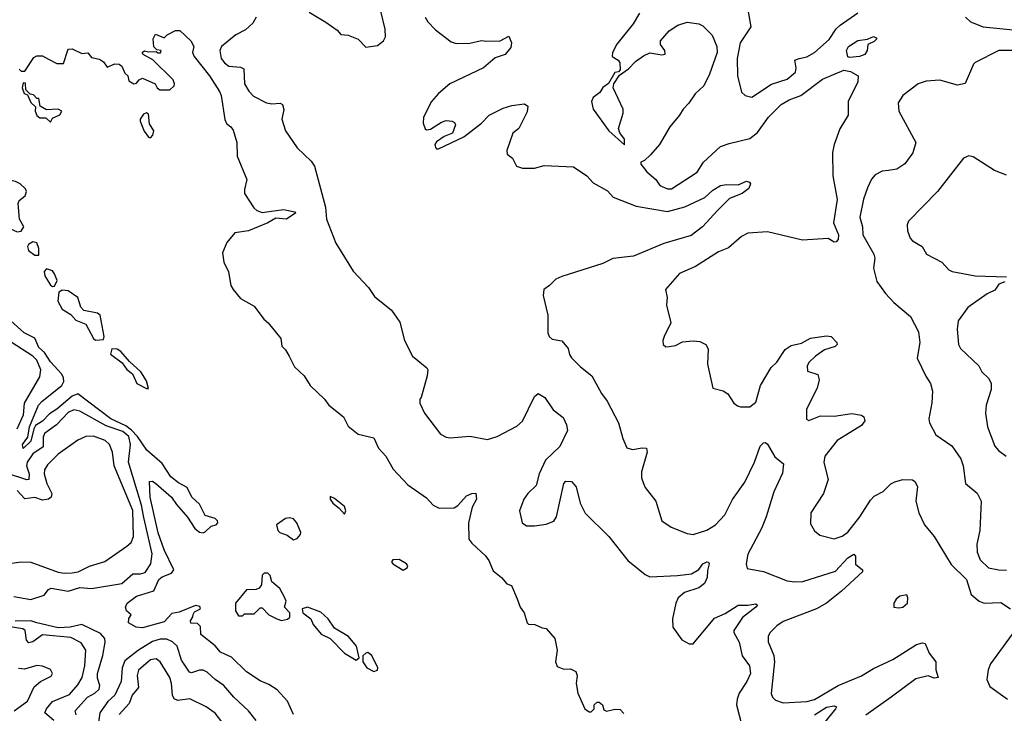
# Model space of a CAD drawing. Extents: x 2086813 to 2278017, y 548126 to 753336.
# Tile 290 of 461: x 2193718 to 2198743, y 677892 to 681432. Entities that reach past the tile are written whole.
import ezdxf

# ---------------------------------------------------------------- set-up
doc = ezdxf.new("R2010")
doc.units = 0

msp = doc.modelspace()

# ---------------------------------------------------------------- linework, layer by layer
at = {"layer": '0CON10XD'}
for points in [[(2197432.2, 681492.2), (2197450, 681395), (2197394.4, 681315), (2197380, 681235), (2197380.9, 681145), (2197402.6, 681062.6), (2197420, 681045), (2197455, 681037.1), (2197555, 681102.5), (2197635, 681128.2), (2197677.8, 681165), (2197680.6, 681185), (2197673.8, 681225), (2197695.5, 681234.5), (2197735, 681243.4), (2197775.2, 681264.8), (2197849.2, 681330.8), (2197884.8, 681385.2), (2197905, 681404.7), (2197995, 681466.8)], [(2194925, 681444.3), (2194907.5, 681415), (2194869.9, 681380.1), (2194820.9, 681355), (2194747.5, 681295), (2194738.8, 681275), (2194747.1, 681235), (2194762.6, 681212.6), (2194785, 681194.6), (2194845, 681190), (2194861.5, 681181.5), (2194865.4, 681105), (2194886.7, 681066.7), (2194911.8, 681041.8), (2194977.8, 681007.8), (2195005, 681003.3), (2195047.1, 681007.1), (2195059.3, 680999.3), (2195066, 680974), (2195055.6, 680925), (2195074.5, 680865), (2195135, 680777.9), (2195205, 680710.9), (2195222, 680685), (2195279.5, 680475), (2195283.6, 680413.6), (2195332.2, 680292.2), (2195419.3, 680149.3), (2195498.9, 680065), (2195528.9, 680018.9), (2195615, 679950), (2195657.9, 679887.9), (2195682, 679795), (2195722, 679715), (2195796.7, 679655), (2195801.2, 679645), (2195798, 679615), (2195767.5, 679505), (2195760, 679495), (2195760, 679475), (2195783.8, 679425), (2195865, 679317.5), (2195895, 679301.2), (2195915, 679298), (2196015, 679306.5), (2196105, 679290.5), (2196155, 679305.5), (2196255, 679357.1), (2196285, 679383.5), (2196345, 679509.2), (2196365, 679524.3), (2196398.6, 679505), (2196440.5, 679440.5), (2196492.4, 679402.4), (2196509.5, 679365), (2196514.5, 679335), (2196475.4, 679254.6), (2196401.4, 679185), (2196370, 679115), (2196354, 679055), (2196311.2, 679015), (2196291.2, 678985), (2196268.8, 678925), (2196283.3, 678865), (2196305, 678850), (2196345, 678850), (2196405, 678857.5), (2196445, 678873.3), (2196457.1, 678895), (2196494.5, 679065.5), (2196505, 679077.1), (2196535, 679075.7), (2196558.7, 679048.7), (2196578.5, 678965), (2196603.4, 678913.4), (2196724.6, 678794.6), (2196822.3, 678672.3), (2196875, 678630), (2196910.2, 678600.2), (2196935, 678589.2), (2197075, 678595.5), (2197146, 678604), (2197183.8, 678626.2), (2197205, 678655.7), (2197225, 678665.8), (2197233.8, 678663.8), (2197237.5, 678655), (2197227.9, 678622.1), (2197226.2, 678585), (2197212.8, 678555), (2197185, 678532), (2197111.4, 678508.6), (2197078.3, 678481.7), (2197066.9, 678455), (2197050.6, 678375), (2197051.7, 678331.7), (2197098.3, 678268.3), (2197135, 678247.8), (2197155, 678247.1), (2197265, 678377.9), (2197318.1, 678401.9), (2197385, 678444.5), (2197435, 678444.2), (2197475, 678451.2), (2197483.3, 678445), (2197476, 678435), (2197407.9, 678382.1), (2197363.3, 678315), (2197363.3, 678305), (2197390, 678255), (2197405.4, 678185), (2197442.5, 678135), (2197447.3, 678095), (2197430, 678055), (2197389.3, 677995), (2197379.1, 677965), (2197377.3, 677935), (2197415.4, 677785)], [(2195195, 681470), (2195279.7, 681419.7), (2195338.8, 681378.8), (2195356.4, 681356.4), (2195395, 681352.5), (2195445, 681332.5), (2195485, 681292.5), (2195545, 681300), (2195575, 681324), (2195584.3, 681345), (2195583.2, 681383.2), (2195560.8, 681475)], [(2195786.8, 681445), (2195801, 681421), (2195840.5, 681380.5), (2195919.5, 681319.5), (2195945, 681310.9), (2196015, 681312), (2196075.8, 681325.8), (2196102.3, 681322.3), (2196170, 681325), (2196215, 681347.5), (2196228.2, 681315), (2196225, 681290), (2196195.9, 681254.1), (2196145, 681238.1), (2196085, 681186.2), (2195914, 681105), (2195855, 681056), (2195819.4, 681015), (2195779.4, 680935), (2195776.6, 680903.4), (2195787.9, 680875), (2195795, 680870.3), (2195815, 680873.8), (2195870.3, 680909.7), (2195895, 680917), (2195925.2, 680915.2), (2195937, 680907), (2195941.6, 680895), (2195926.9, 680853.1), (2195885, 680835.3), (2195845, 680808.9), (2195836.4, 680795), (2195839.5, 680779.5), (2195845, 680772.5), (2195855, 680772.9), (2195985, 680834.3), (2196075, 680904.2), (2196114.4, 680945.6), (2196185, 680980.8), (2196230, 680995), (2196295, 681002.5), (2196311.7, 680991.7), (2196308, 680962), (2196265, 680876.7), (2196235, 680852.5), (2196203.8, 680765), (2196206.4, 680746.4), (2196233.3, 680725), (2196254.1, 680684.1), (2196285, 680674), (2196346.1, 680673.9), (2196395, 680688.8), (2196545, 680681.2), (2196612.5, 680635), (2196645, 680600), (2196718.3, 680558.3), (2196746.4, 680526.4), (2196865, 680480.5), (2197025, 680452.7), (2197112.2, 680477.8), (2197215, 680524.3), (2197255, 680562.5), (2197295, 680585.8), (2197325, 680592), (2197385, 680588.8), (2197428.3, 680608.3), (2197443.3, 680603.3), (2197447.5, 680595), (2197439.2, 680570.8), (2197406.2, 680545), (2197340.6, 680519.4), (2197279.3, 680459.3), (2197203.8, 680375), (2197145, 680330.8), (2197005, 680289.6), (2196850, 680225), (2196745, 680213.5), (2196695, 680187.5), (2196485, 680122.5), (2196455, 680108.8), (2196422.5, 680075), (2196392.5, 680055), (2196390, 680025), (2196414, 679925), (2196414, 679835), (2196421.2, 679815), (2196435, 679802), (2196485, 679793.3), (2196517.5, 679755), (2196524.3, 679724.3), (2196535, 679706.7), (2196580.3, 679660.3), (2196638.6, 679615), (2196688.1, 679525), (2196717.1, 679485), (2196774.2, 679374.2), (2196796, 679295), (2196816.7, 679246.7), (2196845, 679238), (2196895, 679247.5), (2196917.5, 679245), (2196920, 679225), (2196891.4, 679125), (2196892, 679095), (2196901.2, 679065), (2196910, 679045), (2196964.2, 678975), (2196996.2, 678875), (2197042.8, 678842.8), (2197125, 678810), (2197155, 678805.6), (2197225, 678827.5), (2197268.7, 678855), (2197317.7, 678905), (2197356.1, 678983.9), (2197418.2, 679071.8), (2197468.9, 679175), (2197497.1, 679255), (2197515, 679272), (2197525, 679273.8), (2197535, 679266.2), (2197571.6, 679201.6), (2197615.6, 679165), (2197611.3, 679118.7), (2197566.5, 679023.5), (2197528.7, 678895), (2197503.8, 678835), (2197434.5, 678705), (2197426, 678656), (2197431.2, 678631.2), (2197515, 678616.5), (2197635, 678568.7), (2197675, 678562.8), (2197715, 678565.3), (2197881.4, 678618.6), (2197945, 678685.4), (2197975, 678704), (2197984, 678695), (2197983.8, 678653.8), (2198018.8, 678625), (2198020, 678615), (2197911.9, 678515), (2197835, 678454), (2197785, 678425.3), (2197615, 678360.5), (2197581.7, 678338.3), (2197547.3, 678302.7), (2197537.8, 678285), (2197537.4, 678257.4), (2197567.3, 678187.3), (2197570.9, 678155), (2197553.5, 677993.5), (2197560, 677975), (2197575, 677960), (2197615, 677946.5), (2197735, 677952.2), (2197775, 677963.3), (2197895, 678034.7), (2198015, 678084.2), (2198075, 678121.1), (2198173.6, 678166.4), (2198295, 678242.9), (2198325, 678251.9), (2198338.9, 678248.9), (2198359.1, 678199.1), (2198394.3, 678155), (2198393.6, 678113.6), (2198405.5, 678074.5), (2198385, 678071.8), (2198353.9, 678083.9), (2198291.1, 678068.9), (2198165.2, 677974.8), (2198037, 677883)], [(2196881.2, 681465), (2196849.1, 681410.9), (2196765, 681306.7), (2196743.3, 681265), (2196742.5, 681245), (2196772.5, 681225), (2196781.7, 681211.7), (2196783.3, 681176.7), (2196773.6, 681166.4), (2196755, 681162.5), (2196723.9, 681106.1), (2196695, 681085.8), (2196679.1, 681060.9), (2196645, 681035.6), (2196636.2, 681015), (2196644.5, 680975), (2196724.7, 680865), (2196805, 680793.3), (2196805, 680822.5), (2196781.2, 680855), (2196773.6, 680876.4), (2196797.5, 680955), (2196797.5, 680975), (2196747.5, 681085), (2196750, 681105), (2196780, 681150), (2196825, 681181.2), (2196860.6, 681219.4), (2196901.4, 681248.6), (2196935, 681263.1), (2196995, 681252.9), (2197013, 681257), (2197010.8, 681275), (2196989.4, 681305), (2196988.1, 681325), (2197032, 681375), (2197077.5, 681405), (2197125, 681419.2), (2197185, 681410.6), (2197205, 681400.6), (2197252.6, 681352.6), (2197275.5, 681295), (2197278.6, 681265), (2197238, 681155), (2197209.2, 681095), (2197165, 681054.2), (2197133.7, 681006.3), (2197103.9, 680976.1), (2197085.5, 680944.5), (2197036, 680885), (2196983.3, 680795), (2196937.7, 680742.3), (2196906.2, 680713.8), (2196887.5, 680705), (2196887.5, 680695), (2196918, 680655), (2196965, 680617.5), (2196985.9, 680585.9), (2197025, 680568.6), (2197045, 680568.6), (2197175.7, 680654.3), (2197208.5, 680705), (2197295, 680784.5), (2197338.8, 680801.2), (2197445, 680826.5), (2197483.8, 680856.2), (2197539.4, 680935), (2197605, 680999.1), (2197645, 681023.3), (2197705.2, 681044.8), (2197815, 681127.9), (2197925, 681175.3), (2197958.1, 681168.1), (2197997.5, 681145), (2197995.6, 681115), (2197946.5, 681015), (2197945.7, 680944.3), (2197903.3, 680875), (2197874.7, 680795.3), (2197866.8, 680755), (2197868.2, 680635), (2197890.3, 680515), (2197871.1, 680395), (2197896.7, 680335), (2197895, 680311.2), (2197885, 680299.2), (2197875, 680297.5), (2197845, 680315.5), (2197713.4, 680306.6), (2197535, 680350), (2197435, 680343.1), (2197402, 680325), (2197335, 680268.6), (2197285, 680248.1), (2197167.4, 680172.6), (2197085, 680136.7), (2197013.3, 680055), (2197023.3, 680015), (2197020, 679975), (2197041.2, 679885), (2197006.7, 679815), (2197000, 679795), (2197002.5, 679775), (2197015, 679763.3), (2197033.6, 679763.6), (2197065, 679770), (2197101.7, 679788.3), (2197155, 679793.3), (2197189.3, 679789.3), (2197220, 679775), (2197231.7, 679751.7), (2197228.8, 679675), (2197255, 679552.5), (2197307.7, 679537.7), (2197333, 679523), (2197363.3, 679475), (2197381.7, 679461.7), (2197396.4, 679456.4), (2197445, 679456.7), (2197475, 679480), (2197498.8, 679565), (2197552.7, 679657.3), (2197583.1, 679685), (2197625, 679749.2), (2197655, 679768.9), (2197708.3, 679781.7), (2197755, 679806.7), (2197835, 679818.9), (2197858.8, 679815), (2197888, 679785), (2197890, 679775), (2197880, 679765), (2197825, 679747.5), (2197780, 679715), (2197747.5, 679685), (2197737.1, 679665), (2197739.2, 679639.2), (2197791.2, 679621.2), (2197798.6, 679595), (2197788.2, 679551.8), (2197733.1, 679445), (2197734.2, 679394.2), (2197745, 679386.2), (2197805, 679410.9), (2197875, 679408.5), (2197965, 679423.3), (2198015, 679414.4), (2198027.1, 679405), (2198031.1, 679385), (2198015, 679361.4), (2197890.8, 679285), (2197828, 679205), (2197822.3, 679172.3), (2197843.8, 679085), (2197821.2, 679015), (2197756.7, 678915), (2197755, 678860), (2197774.4, 678824.4), (2197801.7, 678801.7), (2197875, 678783.1), (2197915, 678796.9), (2197945, 678816.9), (2198005.6, 678895), (2198059.7, 678980.3), (2198079.7, 679000.3), (2198125.4, 679024.6), (2198165, 679063.8), (2198185, 679073.8), (2198225, 679086), (2198275, 679083.3), (2198286.7, 679075), (2198299.7, 679049.7), (2198291.9, 678975), (2198306.7, 678915), (2198335.8, 678855), (2198385.7, 678795), (2198472.6, 678652.6), (2198550, 678575), (2198575, 678498), (2198614.2, 678465), (2198640, 678455), (2198725, 678458), (2198775, 678426.2)], [(2198545.3, 681445.3), (2198571.5, 681421.5), (2198635.3, 681395.3), (2198805, 681379.1)], [(2193715, 681180), (2193725, 681170), (2193745, 681170), (2193790.7, 681239.3), (2193805, 681247.5), (2193835, 681247.5), (2193865, 681230), (2193908.3, 681208.3), (2193941.7, 681208.3), (2193963, 681277), (2193967.5, 681282.5), (2193985, 681283.3), (2194035, 681260), (2194065, 681262.5), (2194085, 681240), (2194125, 681230), (2194145, 681217.5), (2194165, 681190), (2194203.6, 681206.4), (2194225.9, 681205.9), (2194240, 681195), (2194255, 681160), (2194270, 681145), (2194275, 681120), (2194300, 681105), (2194315, 681107.5), (2194327.5, 681125), (2194345, 681133.3), (2194410, 681105), (2194420, 681085), (2194434, 681074), (2194485, 681074.2), (2194506.2, 681095), (2194508.8, 681105), (2194501.2, 681125), (2194398, 681228), (2194347.5, 681255), (2194342.5, 681265), (2194355, 681272.5), (2194375, 681267.5), (2194415, 681270), (2194423, 681263), (2194437, 681263), (2194440, 681275), (2194418.3, 681278.3), (2194403, 681293), (2194400, 681335), (2194411.7, 681358.3), (2194455, 681340), (2194470, 681355), (2194513, 681377), (2194535, 681376.7), (2194592, 681325), (2194607.5, 681295), (2194600, 681265), (2194608.1, 681245), (2194686.4, 681145), (2194737.9, 681065), (2194746.1, 681045), (2194765, 680923.3), (2194772.7, 680902.7), (2194795, 680886), (2194807.7, 680867.7), (2194826.4, 680805), (2194828.6, 680735), (2194877, 680617), (2194864.7, 680565), (2194866.1, 680545), (2194912.9, 680472.9), (2194928, 680458), (2194955, 680447.8), (2195065, 680463.3), (2195122.5, 680452.5), (2195127, 680447), (2195080, 680415), (2195025, 680420), (2194984, 680395), (2194885, 680355.4), (2194815.3, 680344.7), (2194775.4, 680295), (2194753.3, 680243.3), (2194759.2, 680195), (2194784, 680145), (2194796, 680075), (2194808, 680055), (2194845, 680010), (2194915, 679970), (2194963.6, 679903.6), (2194986.7, 679885), (2195050, 679805), (2195056.4, 679766.4), (2195075, 679747.5), (2195093.3, 679715), (2195121.2, 679661.2), (2195170, 679615), (2195201.2, 679565), (2195273.8, 679495), (2195295.8, 679465.8), (2195370, 679405), (2195395, 679357.5), (2195445, 679316.7), (2195525, 679297.5), (2195550, 679245), (2195587.1, 679205), (2195625, 679138.8), (2195698.3, 679058.3), (2195795, 678992.5), (2195827.5, 678955), (2195859.3, 678939.3), (2195935, 678941.4), (2195955, 678952.5), (2195998.5, 679001.5), (2196025, 679014.3), (2196046.1, 679016.1), (2196049.5, 678985), (2196028.2, 678945), (2196007.9, 678865), (2196010.5, 678780.5), (2196025, 678760), (2196095, 678696.7), (2196112.7, 678672.7), (2196135, 678620), (2196177.5, 678585), (2196203.8, 678553.8), (2196227.5, 678545), (2196256.7, 678476.7), (2196272.5, 678435), (2196293.3, 678405), (2196307.5, 678355), (2196315, 678347.5), (2196346.4, 678346.4), (2196385, 678328.8), (2196405.9, 678325.9), (2196450, 678275), (2196461.2, 678215), (2196453.3, 678155), (2196460.7, 678130.7), (2196495, 678117.5), (2196529.3, 678119.3), (2196556.7, 678105), (2196562.5, 678085), (2196557.5, 678045), (2196567.5, 677995), (2196602.5, 677915), (2196625, 677900), (2196635, 677900), (2196650, 677915), (2196650, 677935), (2196665, 677950), (2196675, 677950), (2196692.5, 677935), (2196700, 677910), (2196713.6, 677903.6), (2196755, 677913.3), (2196782.5, 677912.5), (2196800.7, 677890.7)], [(2197955, 681239.2), (2197945, 681243.3), (2197937.5, 681275), (2197948.1, 681295), (2197995, 681326.5), (2198045, 681332.5), (2198075, 681345.8), (2198089.3, 681339.3), (2198092.5, 681335), (2198079.3, 681320.7), (2198047.5, 681305), (2198044, 681275), (2198030.8, 681255), (2198005, 681244.4), (2197955, 681239.2)], [(2198785, 681274.7), (2198715, 681275.5), (2198595, 681213.3), (2198585.4, 681204.6), (2198543.8, 681106.2), (2198505, 681098), (2198415, 681122.9), (2198345, 681118.6), (2198304.5, 681105.5), (2198226.2, 681045), (2198202.1, 681007.9), (2198204.4, 680965), (2198292.5, 680805), (2198276.5, 680753.5), (2198235, 680697.5), (2198195, 680670), (2198153, 680663), (2198120.7, 680659.3), (2198085, 680640.8), (2198065, 680618.8), (2198045.6, 680575), (2198024.1, 680515.9), (2198006.5, 680425), (2198019.2, 680375), (2198022, 680335), (2198078.2, 680235), (2198081.8, 680215), (2198075.6, 680165), (2198093.3, 680096.7), (2198137.3, 680035), (2198179.1, 679989.1), (2198265, 679916.7), (2198305, 679840), (2198312.5, 679785), (2198298.1, 679705), (2198342.4, 679612.4), (2198367.1, 679575), (2198376.8, 679536.8), (2198373.4, 679476.6), (2198358.1, 679395), (2198361.9, 679375), (2198393.8, 679313.8), (2198475, 679258.1), (2198520.7, 679190.7), (2198533.4, 679155), (2198545.5, 679065.5), (2198605, 679016.2), (2198625.7, 678975), (2198618.9, 678825), (2198603.1, 678755), (2198604.5, 678714.5), (2198620.6, 678675), (2198662.5, 678635), (2198715, 678624.5), (2198755, 678623.5)], [(2193875, 680910), (2193885, 680930), (2193923, 680947), (2193932.5, 680965), (2193913.6, 680976.4), (2193855, 680972.5), (2193821.7, 680991.7), (2193815, 681030), (2193805, 681030), (2193788.3, 681048.3), (2193771.7, 681051.7), (2193750, 681075), (2193748.3, 681108.3), (2193735, 681110), (2193730, 681085), (2193740, 681055), (2193758.3, 681048.3), (2193775, 681010), (2193798.3, 680988.3), (2193797.5, 680965), (2193805, 680942.5), (2193820.7, 680930.7), (2193851.7, 680931.7), (2193875, 680910)], [(2194385, 680830), (2194396.8, 680843.2), (2194402, 680865), (2194381.2, 680901.2), (2194375, 680950), (2194365, 680957.5), (2194350.7, 680949.3), (2194332.5, 680925), (2194332.5, 680915), (2194353, 680863), (2194375, 680833.3), (2194385, 680830)], [(2198755, 680638.9), (2198692.6, 680662.6), (2198585, 680733.1), (2198563, 680737), (2198535, 680725.8), (2198403.1, 680555), (2198255, 680403.3), (2198248, 680385), (2198249.2, 680355), (2198263.3, 680316.7), (2198274.4, 680304.4), (2198323.8, 680275), (2198346.7, 680235), (2198423.8, 680195), (2198460, 680155), (2198476.9, 680146.9), (2198595, 680125.4), (2198755, 680120)], [(2193705, 680350), (2193725, 680353.8), (2193738.8, 680375), (2193716.2, 680415), (2193710, 680495), (2193715, 680510), (2193746.1, 680533.9), (2193752.5, 680555), (2193748.3, 680568.3), (2193720, 680595), (2193697, 680607), (2193625, 680622.5), (2193585, 680656.7), (2193555, 680660), (2193536.4, 680653.6), (2193516, 680625), (2193513.8, 680605), (2193567.9, 680557.9), (2193586.4, 680455), (2193612.3, 680432.3), (2193655, 680371.9), (2193705, 680350)], [(2193815, 680230), (2193816.2, 680265), (2193805, 680293.3), (2193785, 680298), (2193762.5, 680285), (2193757.5, 680275), (2193763.3, 680255), (2193795, 680231.2), (2193815, 680230)], [(2193885, 680070), (2193895, 680072.5), (2193908.8, 680101.2), (2193896, 680135), (2193885, 680150), (2193855, 680160), (2193843.3, 680146.7), (2193846.2, 680125), (2193875, 680076.7), (2193885, 680070)], [(2198746.7, 680095), (2198715, 680083.3), (2198695, 680051.9), (2198655, 680033.1), (2198556.4, 679963.6), (2198508.6, 679895), (2198503.2, 679853.2), (2198510, 679775), (2198520, 679755), (2198613.8, 679665), (2198628.8, 679635), (2198665, 679601.2), (2198676.3, 679576.3), (2198676.7, 679545), (2198650.8, 679465), (2198647.1, 679425), (2198657.1, 679355), (2198695.5, 679255.5), (2198713, 679233), (2198752, 679205)], [(2194105, 679796.2), (2194145, 679800), (2194150, 679815), (2194128.8, 679925), (2194115, 679934), (2194045, 679948), (2194030, 679965), (2194014.1, 680014.1), (2193965, 680048), (2193935, 680051.2), (2193918, 680042), (2193912.3, 679995), (2193935.5, 679955), (2193978.2, 679928.2), (2194005, 679899.2), (2194055, 679878), (2194094.5, 679804.5), (2194105, 679796.2)], [(2195115, 677886.2), (2195084.3, 677955), (2195032, 678012), (2194989.3, 678039.3), (2194945, 678058), (2194875, 678103.8), (2194798.6, 678178.6), (2194765, 678193.8), (2194742.5, 678205), (2194715, 678237.5), (2194642.5, 678295), (2194640, 678335), (2194625, 678350), (2194591.7, 678351.7), (2194590, 678365), (2194602.5, 678385), (2194603, 678397), (2194610, 678410), (2194640, 678425), (2194637, 678437), (2194615, 678442.5), (2194532.1, 678407.9), (2194495, 678402), (2194455, 678358.6), (2194345, 678328.1), (2194312.4, 678332.4), (2194273.8, 678355), (2194274.4, 678375.6), (2194287.5, 678395), (2194263.3, 678415), (2194258.8, 678435), (2194266.2, 678455), (2194315, 678491.1), (2194403.3, 678516.7), (2194428, 678575), (2194445, 678588.6), (2194493.1, 678606.9), (2194504.7, 678625), (2194455, 678726.9), (2194425, 678814.2), (2194383.8, 678995), (2194381.2, 679075), (2194395, 679078), (2194413.3, 679065), (2194492, 678995), (2194518.5, 678958.5), (2194574.3, 678894.3), (2194612.5, 678835), (2194635, 678817.5), (2194655, 678814.3), (2194665, 678818.8), (2194695, 678847.5), (2194720, 678855), (2194730, 678865), (2194727.5, 678875), (2194715, 678887.5), (2194665, 678901.2), (2194635, 678960), (2194595.9, 678995.9), (2194572.5, 679045), (2194528.7, 679068.7), (2194489.9, 679099.9), (2194445, 679166.8), (2194366.2, 679236.2), (2194319.1, 679305), (2194288.2, 679338.2), (2194259.7, 679359.7), (2194182.6, 679395), (2194015, 679523.3), (2193985, 679511.6), (2193907.9, 679445), (2193869.8, 679420.2), (2193835, 679384), (2193799.4, 679360.6), (2193790, 679345), (2193775, 679281.5), (2193735, 679244.4), (2193733, 679265), (2193758.9, 679301.1), (2193767.4, 679355), (2193814.8, 679465.2), (2193832, 679485), (2193933.5, 679565), (2193942.9, 679585), (2193941.8, 679605), (2193932.5, 679622.5), (2193875, 679686.9), (2193844, 679734), (2193815, 679759.2), (2193795, 679806.7), (2193740.6, 679835), (2193655, 679911.2)], [(2193704.8, 679345), (2193737.5, 679415), (2193742, 679475), (2193820.9, 679609.1), (2193825.2, 679645), (2193805.2, 679695), (2193785, 679714.8), (2193675, 679786.8)], [(2194375, 679550), (2194365, 679590), (2194336.2, 679635), (2194278.3, 679688.3), (2194235, 679738.8), (2194215, 679750), (2194187.5, 679752.5), (2194181.2, 679725), (2194240.5, 679680.5), (2194265, 679646.7), (2194294.3, 679624.3), (2194316.1, 679576.1), (2194365, 679550), (2194375, 679550)], [(2193688.9, 678488.9), (2193775, 678472.5), (2193843.1, 678495), (2193865.8, 678525), (2193879.1, 678530.9), (2193965, 678516.6), (2194024.9, 678535.1), (2194085, 678530.2), (2194240, 678555), (2194295, 678604.7), (2194335, 678603.5), (2194358.2, 678611.8), (2194386.5, 678655), (2194394.3, 678705.7), (2194351, 678891), (2194338.9, 678955), (2194273, 679175), (2194284.3, 679265), (2194275.8, 679305), (2194245, 679330.9), (2194158.9, 679359), (2194025, 679435.2), (2193995, 679440.5), (2193965, 679426.8), (2193905.3, 679365), (2193845, 679320.7), (2193838.1, 679301.9), (2193838.4, 679251.6), (2193785, 679217), (2193756.5, 679175), (2193753.1, 679155), (2193766.1, 679113.9), (2193764.6, 679085.4), (2193755, 679083.5), (2193656, 679116)], [(2193615, 678650.5), (2193725, 678664.8), (2193774.4, 678664.4), (2193915, 678613.3), (2193945, 678606.9), (2193985, 678608.9), (2194015.8, 678614.2), (2194075, 678643.5), (2194152.7, 678667.3), (2194265.3, 678744.7), (2194287.5, 678765), (2194299.7, 678795), (2194295, 678927.8), (2194200, 679155), (2194191.5, 679225), (2194176.5, 679265), (2194154.2, 679285), (2194095, 679307.5), (2194055.4, 679304.6), (2194015, 679285.6), (2193915, 679214.5), (2193859.9, 679160.1), (2193845.4, 679135), (2193842.2, 679115), (2193855.7, 679065), (2193881.8, 679015), (2193878.7, 678995), (2193865.4, 678985), (2193835, 678980.2), (2193795, 678994.4), (2193745, 678986.2), (2193705, 679029.6)], [(2195375, 678908.6), (2195383.3, 678925), (2195375, 678948.1), (2195325, 678988.1), (2195301.9, 678998.1), (2195302.1, 678985), (2195315.5, 678965), (2195349.2, 678939.2), (2195375, 678908.6)], [(2195115, 678777.5), (2195135, 678783.8), (2195152, 678805), (2195152.5, 678815), (2195132.1, 678865), (2195115, 678884.6), (2195095, 678890.3), (2195075, 678886.8), (2195028, 678855), (2195035, 678826), (2195045, 678815.5), (2195082.4, 678802.4), (2195115, 678777.5)], [(2195675, 678623.5), (2195696.3, 678635), (2195698.6, 678645), (2195692.7, 678655), (2195655, 678677.5), (2195622, 678675), (2195616.5, 678665), (2195622, 678655), (2195675, 678623.5)], [(2195055, 678366.7), (2195085, 678372.5), (2195096.4, 678383.6), (2195097.5, 678405), (2195070, 678435), (2195077.5, 678465), (2195070, 678485), (2195045, 678530), (2195005, 678563.3), (2194997.1, 678595), (2194985, 678607.1), (2194965, 678607.3), (2194955, 678597.5), (2194951.9, 678548.1), (2194939.7, 678530.3), (2194925, 678523.8), (2194875, 678522.9), (2194818.8, 678455), (2194820, 678415), (2194835, 678390), (2194855, 678390), (2194865, 678400), (2194915, 678400), (2194945, 678430), (2194955, 678430), (2194990, 678395), (2195030, 678375), (2195055, 678366.7)], [(2198205, 678430), (2198225, 678434.2), (2198249.2, 678455), (2198251.7, 678481.7), (2198245, 678496.7), (2198210.3, 678489.7), (2198191.2, 678475), (2198180, 678455), (2198180, 678435), (2198205, 678430)], [(2195435, 678163.3), (2195450, 678175), (2195436.7, 678235), (2195396.2, 678285), (2195325, 678326.2), (2195293.1, 678375), (2195255, 678407.8), (2195186.4, 678433.6), (2195160, 678425), (2195162.5, 678405), (2195203.3, 678375), (2195216.2, 678345), (2195256.8, 678296.8), (2195303.3, 678275), (2195375, 678198.8), (2195435, 678163.3)], [(2193891.6, 677855), (2193845.5, 677895), (2193855.3, 677915), (2193885, 677952.1), (2193971.9, 677988.1), (2194015, 678038.5), (2194036.1, 678075), (2194050.2, 678135), (2194055.3, 678215), (2194032.1, 678252.1), (2193979.3, 678279.3), (2193835, 678293.2), (2193785, 678257.7), (2193765, 678252.2), (2193752.4, 678265), (2193745.2, 678315), (2193733.4, 678323.4), (2193615, 678341.5)], [(2194006.9, 677885), (2194001.9, 677905), (2194064.8, 677975), (2194101.2, 677995), (2194123.1, 678015), (2194126.9, 678035), (2194115, 678071.2), (2194114.3, 678095), (2194143, 678187), (2194154.7, 678255), (2194152.7, 678275), (2194129.8, 678299.8), (2194035, 678346.3), (2193975, 678332.6), (2193915, 678329.2), (2193804.9, 678354.9), (2193775, 678363.6), (2193695, 678363.5)], [(2194924.6, 677855), (2194885.7, 677905.7), (2194811.3, 677975), (2194759.6, 678035), (2194715, 678065.4), (2194675, 678102.8), (2194655, 678112.4), (2194635, 678113.4), (2194595, 678099.6), (2194585, 678102.5), (2194544.2, 678164.2), (2194521, 678235), (2194497.5, 678257.5), (2194469.4, 678270.6), (2194435, 678271.5), (2194395, 678258.8), (2194325, 678215.4), (2194255, 678161.1), (2194240.8, 678125), (2194236.2, 678055), (2194204.1, 677985.9), (2194167.2, 677952.8), (2194126.2, 677895), (2194116.4, 677823.6)], [(2198783.9, 678296.1), (2198672.9, 678145), (2198660.3, 678115), (2198654.1, 678065), (2198669.9, 678029.9), (2198759.4, 677965)], [(2194767.4, 677827.4), (2194715, 677893.1), (2194669.2, 677925), (2194586.9, 677966.9), (2194525, 677958.4), (2194506.6, 677966.6), (2194497.4, 677985), (2194492.6, 678045), (2194484.1, 678075), (2194434.7, 678154.7), (2194415, 678170.5), (2194385, 678165.4), (2194325, 678112.9), (2194317.3, 678085), (2194324.7, 678025), (2194292.2, 677985), (2194277.4, 677942.6)], [(2195525, 678106.2), (2195545, 678112.5), (2195546.2, 678125), (2195515, 678186.7), (2195495, 678202.5), (2195485, 678200), (2195470, 678185), (2195470, 678155), (2195490, 678125), (2195525, 678106.2)], [(2193690, 677905), (2193758.5, 677955), (2193792.7, 678027.3), (2193825, 678054.2), (2193877.9, 678082.1), (2193886, 678095), (2193875, 678116.2), (2193835, 678133.8), (2193805, 678136), (2193742.6, 678117.4), (2193711.8, 678121.8)], [(2194277.4, 677942.6), (2194225, 677887.1)], [(2197774.8, 677885.2), (2197835, 677923.9), (2197875, 677930.7), (2197887.1, 677925), (2197882.3, 677915), (2197768.8, 677775)]]:
    msp.add_lwpolyline(points, dxfattribs=at)

doc.saveas('drawing.dxf')
